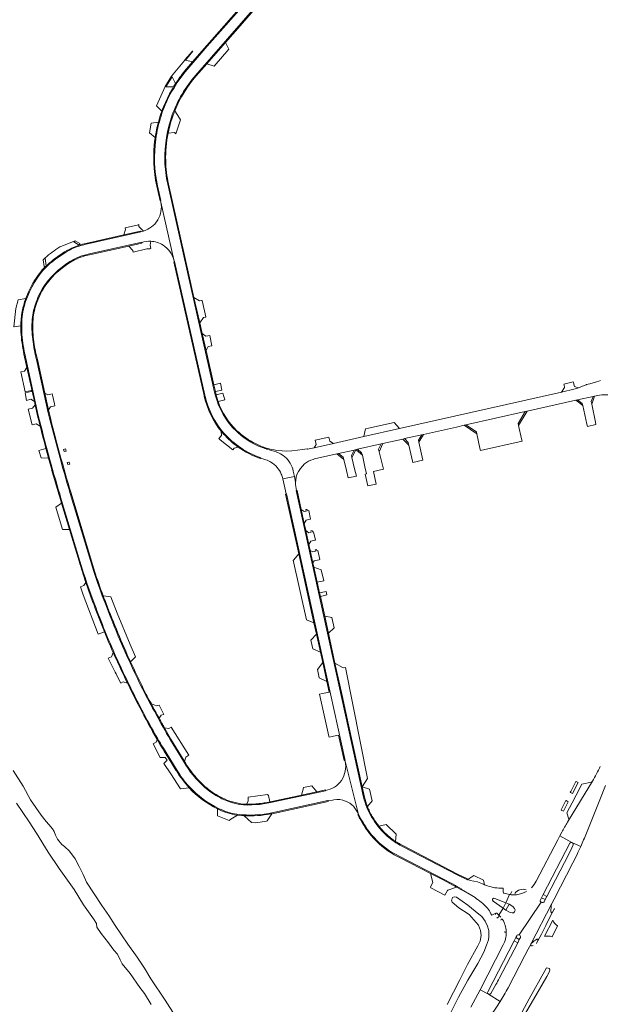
# Model space of a CAD drawing. Header units: metres. Extents: x 166325 to 190320, y 381923 to 404576.
# Tile 261 of 656: x 175763 to 176106, y 385069 to 385651. Entities that reach past the tile are written whole.
import ezdxf

# ---------------------------------------------------------------- set-up
doc = ezdxf.new("R2010")
doc.units = ezdxf.units.M
for name, color, linetype, lineweight in [('B-WE-OG-WATER_BEEK-GV', 8, 'Continuous', 18), ('B-WE-OG-WATER_MEER-GV', 8, 'Continuous', 18), ('B-WE-VH-VERHARDING_ASFALT-GV', 8, 'Continuous', 18), ('B-WE-VH-VERHARDING_BETON-GV', 8, 'Continuous', 18), ('B-WE-VH-VERHARDING_BETONSTRAATSTEEN-GV', 8, 'Continuous', 18)]:
    doc.layers.add(name, color=color, linetype=linetype, lineweight=lineweight)

msp = doc.modelspace()

# ---------------------------------------------------------------- linework, layer by layer
at = {"layer": 'B-WE-OG-WATER_BEEK-GV', "flags": 128}
for points in [[(175854.833, 385062.319), (175848.901, 385071.498), (175840.479, 385084.112), (175836.732, 385090.491), (175832.392, 385096.852), (175826.806, 385104.661), (175819.312, 385115.722), (175815.539, 385121.616), (175811.566, 385127.369), (175806.937, 385134.402), (175802.431, 385141.212), (175800.385, 385145.81), (175798.147, 385150.496), (175795.758, 385155.076), (175792.451, 385159.624), (175789.373, 385162.386), (175787.98, 385163.557), (175785.321, 385166.715), (175784.156, 385169.052), (175783.261, 385171.175), (175782.275, 385172.833), (175780.259, 385175.25), (175778.58, 385177.027), (175775.689, 385180.855), (175769.447, 385189.906), (175764.987, 385197.988), (175759.224, 385207.267)], [(175761.022, 385187.9), (175768.595, 385176.946), (175772.891, 385170.253), (175779.777, 385159.001), (175786.284, 385149.274), (175795.182, 385136.822), (175800.737, 385127.893), (175806.594, 385119.618), (175808.431, 385116.849), (175808.599, 385114.644), (175811.056, 385110.982), (175815.471, 385105.477), (175818.591, 385101.064), (175820.827, 385098.654), (175822.392, 385095.283), (175823.564, 385093.032), (175828.318, 385087.235), (175834.03, 385078.903), (175836.731, 385075.385), (175840.719, 385068.921)]]:
    msp.add_lwpolyline(points, dxfattribs=at)
at = {"layer": 'B-WE-OG-WATER_MEER-GV', "flags": 128}
for points in [[(176016.784, 385062.584), (176022.064, 385073.21), (176027.687, 385083.305), (176033.427, 385093.2), (176037.044, 385099.941), (176038.7, 385104.04), (176039.837, 385107.196), (176040.084, 385108.835), (176039.994, 385110.775), (176039.963, 385112.666), (176038.942, 385115.787), (176037.818, 385117.963), (176037.757, 385118.127), (176035.776, 385121.014), (176034.08, 385122.377), (176027.684, 385127.573), (176020.824, 385132.28), (176019.441, 385132.484), (176018.499, 385132.217), (176018.261, 385131.475), (176017.965, 385130.555), (176018.323, 385129.479), (176022.374, 385126.132), (176028.398, 385122.163), (176033.824, 385115.758), (176035.09, 385112.706), (176035.406, 385109.714), (176034.946, 385106.455), (176033.532, 385103.571), (176027.385, 385092.637), (176022.908, 385083.612), (176015.33, 385068.871)], [(176061.066, 385062.915), (176067.797, 385074.209), (176074.276, 385085.517), (176075.531, 385088.088), (176076.017, 385089.194), (176075.783, 385090.264), (176074.937, 385090.46), (176074.076, 385090.604), (176072.961, 385088.781), (176063.889, 385072.287), (176056.881, 385059.436)]]:
    msp.add_lwpolyline(points, dxfattribs=at)
at = {"layer": 'B-WE-VH-VERHARDING_ASFALT-GV', "flags": 128}
for points in [[(175866.853, 385617.939), (175903.256, 385659.614), (175898.624, 385663.596), (175873.777, 385635.162), (175860.715, 385620.099)], [(175844.398, 385552.58), (175846.338, 385543.991), (175846.133, 385543.951), (175846.395, 385542.962), (175854.104, 385508.86), (175854.33, 385507.869), (175854.497, 385507.872), (175872.32, 385428.966), (175872.488, 385428.222)], [(175854.104, 385508.86), (175846.395, 385542.962)], [(175835.639, 385525.81), (175834.448, 385525.598), (175834.451, 385525.474), (175802.241, 385518.093), (175800.157, 385517.616)], [(175801.28, 385511.751), (175804.129, 385512.389), (175835.045, 385519.316), (175835.061, 385519.208)], [(176097.219, 385435.071), (176092.895, 385433.359), (176092.827, 385433.332), (176092.336, 385433.113), (176091.844, 385432.878), (176091.018, 385432.632), (176082.923, 385430.809), (175987.294, 385409.297), (175966.181, 385404.53), (175948.191, 385400.47), (175936.89, 385397.939), (175932.835, 385397.03), (175932.732, 385397.352), (175930.002, 385396.8), (175926.991, 385396.392), (175923.66, 385396.107), (175920.82, 385395.956), (175918.014, 385395.991), (175914.793, 385396.368)], [(176105.892, 385437.609), (176104.919, 385437.31), (176103.532, 385436.851), (176099.681, 385435.764), (176098.69, 385435.486), (176097.746, 385435.222), (176097.721, 385435.207)], [(176025.399, 385411.194), (176026.363, 385411.409), (176061.444, 385419.299), (176062.613, 385419.543), (176091.27, 385426.032), (176092.35, 385426.253), (176101.516, 385428.243), (176102.443, 385428.427), (176103.298, 385428.558), (176104.293, 385428.726), (176105.281, 385428.943), (176106.788, 385429.124), (176107.782, 385429.154), (176108.788, 385429.181), (176109.791, 385429.212), (176110.811, 385429.171), (176110.865, 385429.169)], [(175936.319, 385391.051), (175937.065, 385391.262), (175950.235, 385394.231), (175951.199, 385394.452), (175960.465, 385396.554), (175962.411, 385396.993), (175976.416, 385400.149), (175977.433, 385400.386), (175989.157, 385403.041), (175990.18, 385403.273), (176000.479, 385405.605), (176001.433, 385405.812), (176020.803, 385410.159), (176025.399, 385411.194)], [(175908.728, 385397.685), (175908.582, 385397.207), (175908.721, 385397.165), (175908.859, 385397.124), (175914.482, 385395.419), (175915.749, 385394.92), (175916.966, 385394.312), (175918.58, 385393.278), (175919.549, 385392.508), (175920.453, 385391.663), (175921.287, 385390.749), (175922.045, 385389.771), (175922.19, 385389.548), (175922.722, 385388.735), (175923.314, 385387.648), (175923.818, 385386.518), (175924.229, 385385.351), (175924.546, 385384.155), (175925.193, 385380.919), (175925.88, 385377.479), (175925.951, 385378.618), (175926.279, 385380.666), (175926.881, 385382.522), (175927.631, 385383.93), (175928.783, 385385.675), (175928.817, 385385.712), (175931.164, 385388.314)], [(175905.364, 385392.006), (175905.31, 385391.84), (175908.289, 385390.816)], [(175908.859, 385397.124), (175908.721, 385397.165), (175908.582, 385397.207)], [(175918.353, 385379.552), (175925.193, 385380.919), (175924.546, 385384.155), (175924.229, 385385.351), (175923.818, 385386.518), (175923.314, 385387.648), (175922.722, 385388.735), (175922.19, 385389.548), (175922.045, 385389.771), (175921.287, 385390.749), (175920.453, 385391.663), (175919.549, 385392.508), (175918.58, 385393.278), (175916.966, 385394.312), (175915.749, 385394.92), (175914.482, 385395.419), (175908.859, 385397.124)], [(175925.88, 385377.479), (175925.193, 385380.919), (175918.353, 385379.552), (175920.34, 385370.62), (175920.518, 385370.657), (175955.106, 385213.162), (175954.988, 385213.092), (175955.091, 385212.683), (175962.977, 385181.298), (175963.099, 385181.373), (175963.495, 385180.54), (175964.257, 385178.993)], [(175786.618, 385370.611), (175787.166, 385368.786), (175798.532, 385330.939)], [(175806.75, 385324.833), (175792.856, 385370.948)], [(175926.262, 385372.603), (175926.454, 385372.665)], [(175966.083, 385191.379), (175926.262, 385372.603)], [(175847.872, 385220.322), (175855.924, 385207.29)], [(175962.977, 385181.298), (175955.091, 385212.683)], [(176101.146, 385200.863), (176101.124, 385200.828), (176087.094, 385177.713), (176087.064, 385177.663), (176086.508, 385176.735)], [(175943.522, 385195.427), (175943.545, 385195.249), (175911.975, 385188.404), (175911.158, 385188.227)], [(176097.605, 385170.141), (176105.515, 385189.935), (176108.865, 385198.325)], [(175912.754, 385182.342), (175913.735, 385182.558), (175945.018, 385189.435), (175945.066, 385189.263)], [(175945.066, 385189.263), (175947.686, 385189.764), (175948.52, 385189.923)], [(176083.036, 385170.7), (176081.885, 385168.554), (176089.051, 385164.711), (176089.379, 385164.536), (176094.27, 385162.333)], [(176089.051, 385164.711), (176081.885, 385168.554), (176080.668, 385166.284), (176068.02, 385141.852)], [(176094.27, 385162.333), (176089.379, 385164.536)], [(176036.243, 385140.259), (176033.36, 385141.47), (176028.96, 385142.25), (176027.513, 385142.798), (176027.436, 385142.582), (176021.301, 385145.546), (175988.92, 385162.366), (175987.421, 385163.145)], [(176070.45, 385130.842), (176071.101, 385132.061), (176072.071, 385133.939), (176087.769, 385164.256), (176087.794, 385164.304)], [(176089.809, 385163.354), (176089.767, 385163.26), (176088.949, 385161.417), (176087.203, 385157.814), (176074.255, 385132.799), (176073.285, 385130.903), (176072.675, 385129.702)], [(175984.409, 385157.907), (175987.463, 385156.327), (176013.25, 385142.984), (176017.725, 385140.561), (176020.289, 385139.173)], [(176077.127, 385128.565), (176077.139, 385128.588), (176078.473, 385131.218), (176089.624, 385152.688), (176092.062, 385157.587)], [(176021.244, 385138.637), (176024.007, 385137.066), (176023.94, 385136.95), (176029.931, 385133.331)], [(176039.201, 385139.097), (176037.455, 385139.729)], [(176048.54, 385135.286), (176048.409, 385137.765), (176048.161, 385137.732)], [(176044.74, 385122.833), (176045.911, 385121.771), (176048.391, 385125.799), (176042.554, 385129.925)], [(176043.478, 385131.674), (176050.055, 385128.986), (176052.244, 385133.873)], [(176052.244, 385133.873), (176050.055, 385128.986), (176052.012, 385128.181), (176054.117, 385126.894), (176055.226, 385125.618)], [(176056.34, 385133.786), (176055.863, 385133.739), (176055.761, 385133.729)], [(176053.81, 385123.052), (176052.277, 385123.449), (176050.107, 385124.594), (176048.391, 385125.799), (176045.911, 385121.771), (176045.926, 385121.755), (176046.149, 385121.534), (176047.13, 385120.561)], [(176051.362, 385078.768), (176061.263, 385097.807), (176063.227, 385101.588), (176064.689, 385104.384), (176064.749, 385104.499), (176077.127, 385128.565)], [(176071.329, 385129.264), (176070.873, 385129.507), (176057.873, 385110.015), (176058.247, 385109.817)], [(176057.873, 385110.015), (176070.873, 385129.507)], [(176041.694, 385121.76), (176044.082, 385122.848), (176044.28, 385122.909), (176044.357, 385122.931)], [(176050.283, 385112.204), (176050.287, 385111.971)], [(176039.408, 385076.477), (176054.896, 385106.553), (176055.874, 385108.445), (176056.515, 385109.608)], [(176058.645, 385108.461), (176057.974, 385107.26), (176057.02, 385105.384), (176046.132, 385084.402)], [(176048.887, 385104.912), (176048.521, 385104.205), (176034.805, 385077.682), (176039.792, 385075.103)], [(176046.693, 385070.782), (176039.792, 385075.103), (176034.805, 385077.682), (176029.458, 385067.342)], [(176044.137, 385080.671), (176041.171, 385075.477)], [(176039.792, 385075.103), (176046.693, 385070.782)]]:
    msp.add_lwpolyline(points, dxfattribs=at)
at = {"layer": 'B-WE-VH-VERHARDING_ASFALT-GV'}
for points in [[(175860.715, 385620.099, 0.0407361), (175851.925, 385606.795)], [(175851.925, 385606.795, 0.0901099), (175843.375, 385580.229)], [(175843.375, 385580.229, 0.0884307), (175844.398, 385552.58)], [(175846.395, 385542.962, -0.1848866), (175844.497, 385532.469)], [(175844.311, 385532.17, -0.1770489), (175836.18, 385525.967)], [(175844.497, 385532.469, -0.0063227), (175844.311, 385532.17)], [(175836.18, 385525.967, -0.0105665), (175835.639, 385525.81)], [(175840.382, 385519.902, -0.1286656), (175847.624, 385517.612)], [(175792.397, 385514.683, 0.0455641), (175783.1, 385508.448)], [(175847.624, 385517.612, -0.1879124), (175854.104, 385508.86)], [(175783.1, 385508.448, 0.0684538), (175775.022, 385500.574)], [(175772.716, 385483.984, -0.0665126), (175778.066, 385494.434)], [(175770.4, 385473.74, -0.0698552), (175772.716, 385483.984)], [(175764.876, 385478.265, 0.0532117), (175764.254, 385466.388)], [(175770.709, 385461.897, -0.0546317), (175770.4, 385473.74)], [(175764.254, 385466.388, 0.0405394), (175765.992, 385453.388)], [(176097.721, 385435.207, 0.0047172), (176097.219, 385435.071)], [(175872.488, 385428.222, 0.1225681), (175883.608, 385406.526)], [(175792.856, 385370.948, -0.0130066), (175779.88, 385418.469)], [(175902.075, 385399.878, -0.0787031), (175890.921, 385407.613)], [(175914.793, 385396.368, -0.0402037), (175908.728, 385397.685)], [(175908.289, 385390.816, -0.0543916), (175911.36, 385389.365)], [(175911.36, 385389.365, -0.1541921), (175917.46, 385382.309)], [(175931.164, 385388.314, -0.1092693), (175936.319, 385391.051)], [(175917.46, 385382.309, -0.0467067), (175918.353, 385379.552)], [(175926.454, 385372.665, -0.0814111), (175925.88, 385377.479)], [(175798.532, 385330.939, 0.0177855), (175807.362, 385305.057)], [(175807.362, 385305.057, 0.0163944), (175819.827, 385274.457)], [(175835.553, 385255.399, -0.0249483), (175813.574, 385305.697)], [(175955.091, 385212.683, -0.2125995), (175952.941, 385201.351)], [(176105.797, 385209.66, -0.0117629), (176101.146, 385200.863)], [(175952.941, 385201.351, -0.2043118), (175943.522, 385195.427)], [(175883.617, 385189.989, -0.0597995), (175874.193, 385195.587)], [(175902.382, 385187.035, -0.1387778), (175883.617, 385189.989)], [(175948.52, 385189.923, -0.1337585), (175955.39, 385189.17)], [(175955.39, 385189.17, -0.2176568), (175962.977, 385181.298)], [(175880.726, 385184.652, 0.0691765), (175891.287, 385181.31)], [(175891.287, 385181.31, 0.0805849), (175912.754, 385182.342)], [(175964.257, 385178.993, 0.0446161), (175970.956, 385169.047)], [(175978.973, 385169.369, -0.0664526), (175970.741, 385179.782)], [(176086.508, 385176.735, 0.0109223), (176083.036, 385170.7)], [(175987.421, 385163.145, -0.0673082), (175978.973, 385169.369)], [(176087.794, 385164.304, -0.3958053), (176089.051, 385164.711)], [(176089.379, 385164.536, -0.3716892), (176089.809, 385163.354)], [(176094.27, 385162.333, 0.0097496), (176097.605, 385170.141)], [(176092.062, 385157.587, 0.0059782), (176094.27, 385162.333)], [(176068.02, 385141.852, -0.0823648), (176065.087, 385137.92)], [(176037.455, 385139.729, -0.0135052), (176036.243, 385140.259)], [(176048.161, 385137.732, -0.0989605), (176039.201, 385139.097)], [(176062.217, 385135.753, -0.1049072), (176056.34, 385133.786)], [(176029.931, 385133.331, -0.0390966), (176037.231, 385127.896)], [(176042.554, 385129.925, -0.8965372), (176043.478, 385131.674)], [(176055.761, 385133.729, -0.067444), (176052.244, 385133.873)], [(176070.873, 385129.507, -0.4101717), (176070.45, 385130.842)], [(176072.675, 385129.702, -0.4132879), (176071.329, 385129.264)], [(176037.231, 385127.896, -0.096029), (176041.694, 385121.76)], [(176055.226, 385125.618, -0.2816058), (176055.435, 385124.116)], [(176044.357, 385122.931, -0.2264451), (176044.74, 385122.833)], [(176048.132, 385119.087, -0.1238208), (176050.283, 385112.204)], [(176055.196, 385123.657, -0.2539331), (176053.81, 385123.052)], [(176050.106, 385108.707, -0.0696058), (176048.887, 385104.912)], [(176050.287, 385111.971, -0.0361094), (176050.106, 385108.707)], [(176046.132, 385084.402, -0.0075173), (176044.137, 385080.671)], [(176046.693, 385070.782, 0.0152201), (176051.362, 385078.768)], [(176039.792, 385075.103, -0.4105512), (176039.408, 385076.477)], [(176041.171, 385075.477, -0.4117009), (176039.792, 385075.103)], [(176040.601, 385061.784, 0.0177649), (176046.693, 385070.782)]]:
    msp.add_lwpolyline(points, format="xyb", dxfattribs=at)
at = {"layer": 'B-WE-VH-VERHARDING_BETON-GV', "flags": 128}
for points in [[(175794.898, 385519.659), (175798.197, 385517.577), (175798.442, 385518.508), (175795.774, 385520.182)], [(175777.962, 385510.08), (175776.812, 385509.027), (175777.443, 385505.037), (175778.209, 385504.916), (175778.587, 385505.285)]]:
    msp.add_lwpolyline(points, close=True, dxfattribs=at)
at = {"layer": 'B-WE-VH-VERHARDING_BETONSTRAATSTEEN-GV', "flags": 128}
for points in [[(175898.624, 385663.596), (175898.245, 385663.921), (175873.4, 385635.49), (175865.072, 385625.887), (175860.337, 385620.427)], [(175860.715, 385620.099), (175873.777, 385635.162), (175898.624, 385663.596)], [(175867.23, 385617.61), (175873.397, 385624.67), (175884.542, 385637.429), (175893.085, 385647.209), (175903.635, 385659.287), (175903.256, 385659.614), (175866.853, 385617.939)], [(175860.337, 385620.427), (175865.072, 385625.887), (175860.848, 385626.952), (175865.223, 385632.157), (175865.113, 385632.286), (175860.543, 385627.03), (175860.444, 385626.916), (175852.68, 385617.429), (175848.854, 385611.306), (175843.841, 385599.948), (175846.892, 385596.729)], [(175851.487, 385607.036), (175853.218, 385610.06), (175853.871, 385611.139), (175849.308, 385611.142), (175853.061, 385616.976), (175855.056, 385613.021)], [(175855.056, 385613.021), (175853.871, 385611.139), (175853.218, 385610.06), (175851.487, 385607.036)], [(175857.866, 385591.75), (175857.264, 385592.688), (175854.537, 385596.941)], [(175844.862, 385590.261), (175840.652, 385589.748), (175839.606, 385583.971), (175843.002, 385581.184)], [(175850.667, 385583.792), (175854.368, 385584.127), (175854.761, 385583.771), (175855.278, 385583.302), (175857.866, 385591.75)], [(175843.91, 385552.47), (175845.85, 385543.881), (175846.133, 385543.951), (175846.338, 385543.991), (175844.398, 385552.58)], [(175850.37, 385553.569), (175862.394, 385499.889), (175878.082, 385430.799), (175878.451, 385429.172)], [(175878.955, 385429.222), (175878.951, 385429.237), (175878.947, 385429.252), (175878.57, 385430.91), (175878.514, 385431.156), (175877.609, 385435.144), (175873.035, 385455.286), (175870.727, 385465.45), (175869.285, 385471.801), (175865.894, 385486.737), (175862.882, 385500), (175850.859, 385553.675)], [(175800.157, 385517.616), (175802.241, 385518.093), (175834.451, 385525.474), (175834.448, 385525.598), (175834.339, 385525.961), (175824.416, 385523.687), (175802.129, 385518.58), (175800.026, 385518.098)], [(175833.251, 385529.713), (175833.089, 385529.644), (175825.178, 385527.907), (175825.419, 385526.93), (175824.416, 385523.687), (175834.339, 385525.961), (175834.448, 385525.598), (175835.639, 385525.81)], [(175836.18, 385525.967), (175833.437, 385528.72), (175833.251, 385529.713)], [(175798.197, 385517.577), (175794.898, 385519.659), (175794.702, 385519.783), (175787.354, 385516.819), (175786.67, 385516.543)], [(175840.064, 385515.526), (175840.454, 385515.607), (175839.999, 385517.639), (175840.382, 385519.902)], [(175801.382, 385511.261), (175804.238, 385511.901), (175827.449, 385517.101), (175835.119, 385518.82), (175835.061, 385519.208), (175835.045, 385519.316), (175804.129, 385512.389), (175801.28, 385511.751)], [(175835.061, 385519.208), (175835.119, 385518.82), (175827.449, 385517.101), (175829.745, 385514.464), (175829.953, 385513.537), (175838.008, 385515.344)], [(175777.996, 385510.111), (175777.962, 385510.08), (175778.587, 385505.285)], [(175854.33, 385507.869), (175854.009, 385507.762), (175871.832, 385428.856), (175872, 385428.113)], [(175872.488, 385428.222), (175872.32, 385428.966), (175854.497, 385507.872), (175854.33, 385507.869)], [(175778.587, 385505.285), (175778.209, 385504.916)], [(175766.58, 385486.024), (175762.022, 385485.258), (175760.699, 385480.201), (175759.473, 385469.361), (175759.623, 385469.385), (175759.645, 385469.388), (175763.677, 385470.02)], [(175765.507, 385453.269), (175767.267, 385445.266), (175771.659, 385425.294), (175772.097, 385423.303), (175773.518, 385416.841)], [(175774.006, 385416.948), (175765.992, 385453.388)], [(175772.932, 385449.958), (175779.88, 385418.469)], [(175780.368, 385418.577), (175779.994, 385420.274), (175777.816, 385430.142), (175773.42, 385450.066)], [(175882.859, 385430.073), (175878.955, 385429.222)], [(175880.131, 385425.283), (175884.119, 385426.117), (175882.859, 385430.073)], [(175773.518, 385416.841), (175772.097, 385423.303), (175770.563, 385421.272), (175767.978, 385420.662), (175770.294, 385411.428), (175772.822, 385412.029), (175775.039, 385410.732)], [(175881.986, 385407.68), (175882.088, 385405.164), (175880.652, 385403.398)], [(175778.47, 385397.538), (175774.288, 385396.33), (175775.595, 385391.923), (175780.055, 385391.688)], [(175881.425, 385402.594), (175888.831, 385396.62), (175889.693, 385397.718), (175891.985, 385398.268)], [(175908.582, 385397.207), (175908.728, 385397.685)], [(175905.21, 385391.53), (175905.31, 385391.84), (175905.364, 385392.006)], [(175786.11, 385370.563), (175786.687, 385368.642), (175787.728, 385365.177), (175792.395, 385349.636), (175798.053, 385330.795)], [(175807.229, 385324.977), (175793.337, 385371.087)], [(175940.507, 385310.104), (175940.06, 385312.135), (175938.678, 385318.427), (175936.715, 385327.361), (175936.153, 385329.919), (175934.556, 385337.184), (175933.754, 385340.836), (175931.969, 385348.96), (175931.051, 385353.136), (175929.229, 385361.429), (175926.75, 385372.71), (175926.454, 385372.665), (175926.262, 385372.603), (175966.083, 385191.379)], [(175802.06, 385318.302), (175800.838, 385316.465), (175798.845, 385315.748), (175800.425, 385310.929), (175809.286, 385287.797), (175809.323, 385287.687), (175813.001, 385289.174)], [(175816.829, 385309.807), (175812.329, 385310.374)], [(175966.571, 385191.486), (175965.244, 385197.527), (175957.184, 385234.207), (175953.392, 385251.463), (175949.164, 385270.704), (175945.27, 385288.426), (175943.092, 385298.337), (175940.507, 385310.104)], [(175828.478, 385271.359), (175831.36, 385274.408), (175828.312, 385281.638), (175820.639, 385300.164), (175816.829, 385309.807)], [(175818.145, 385277.023), (175817.149, 385274.44), (175815.26, 385273.647), (175819.366, 385265.365), (175819.889, 385264.311), (175820.36, 385263.361), (175822.625, 385258.799), (175824.14, 385259.582), (175826.683, 385258.739)], [(175845.255, 385245.714), (175843.709, 385245.371), (175840.747, 385246.513)], [(175845.321, 385238.063), (175846.437, 385239.874), (175847.929, 385240.231), (175848.012, 385240.251), (175845.255, 385245.714)], [(175852.501, 385232.846), (175851.059, 385231.971), (175848.451, 385232.43), (175852.313, 385225.712), (175860.099, 385212.886)], [(175860.099, 385212.886), (175852.313, 385225.712), (175848.451, 385232.43)], [(175860.324, 385212.5), (175861.152, 385215.175), (175862.945, 385216.304), (175852.501, 385232.846)], [(175850.696, 385214.8), (175848.583, 385218.176), (175847.447, 385220.059), (175847.118, 385220.604), (175845.796, 385222.818), (175844.169, 385225.593), (175843.655, 385223.87), (175841.87, 385222.898), (175846.023, 385214.894), (175848.858, 385214.848), (175849.989, 385213.329), (175848.104, 385211.271), (175852.237, 385205.176), (175857.896, 385196.472), (175863.053, 385196.98)], [(175844.169, 385225.593), (175845.796, 385222.818), (175847.118, 385220.604), (175847.447, 385220.059), (175848.583, 385218.176), (175850.696, 385214.8), (175854.014, 385209.43), (175855.259, 385207.415), (175855.546, 385206.95)], [(175851.886, 385225.453), (175859.672, 385212.627), (175861.026, 385210.396)], [(175855.546, 385206.95), (175855.259, 385207.415), (175854.014, 385209.43), (175850.696, 385214.8)], [(176100.564, 385200.412), (176094.861, 385199.046), (176091.52, 385192.616), (176089.183, 385188.115), (176086.063, 385182.108), (176087.185, 385178.372)], [(176087.094, 385177.713), (176101.124, 385200.828)], [(175911.158, 385188.227), (175911.975, 385188.404), (175943.545, 385195.249), (175943.522, 385195.427), (175943.48, 385195.746), (175938.524, 385194.672), (175929.479, 385192.711), (175911.869, 385188.893), (175911.017, 385188.708), (175910.901, 385188.684), (175910.784, 385188.66)], [(175969.463, 385196.266), (175965.244, 385197.527), (175966.571, 385191.486)], [(175968.288, 385185.972), (175971.173, 385189.235), (175969.463, 385196.266)], [(175909.941, 385192.406), (175909.389, 385193.039), (175897.916, 385191.418), (175897.916, 385191.169), (175897.916, 385189.121), (175896.972, 385187.309)], [(175910.784, 385188.66), (175909.941, 385192.406)], [(175911.317, 385181.546), (175911.597, 385181.599), (175911.876, 385181.653), (175913.842, 385182.07), (175945.125, 385188.947), (175945.066, 385189.263), (175945.018, 385189.435), (175913.735, 385182.558), (175912.754, 385182.342)], [(175879.84, 385184.521), (175879.83, 385180.519), (175886.705, 385177.666), (175887.722, 385178.365), (175891.551, 385180.778), (175891.376, 385180.797), (175891.203, 385180.817)], [(175891.203, 385180.817), (175891.376, 385180.797), (175891.551, 385180.778), (175893.945, 385180.567), (175895.6, 385180.461)], [(175895.6, 385180.461), (175899.843, 385176.471), (175902.416, 385176.261), (175908.641, 385177.348), (175909.183, 385177.443), (175911.876, 385181.653)], [(175911.876, 385181.653), (175911.597, 385181.599), (175911.317, 385181.546)], [(175964.257, 385178.993), (175963.495, 385180.54), (175963.099, 385181.373), (175962.977, 385181.298), (175962.698, 385181.128)], [(175979.393, 385175.269), (175975.125, 385174.335)], [(175984.925, 385165.232), (175985.221, 385169.658), (175979.393, 385175.269)], [(175987.421, 385163.145), (175988.92, 385162.366), (176021.301, 385145.546), (176027.436, 385142.582), (176027.513, 385142.798), (176027.27, 385142.89), (176027.41, 385143.24), (176021.531, 385145.99), (175989.15, 385162.81), (175987.65, 385163.589)], [(175984.173, 385157.466), (175987.233, 385155.883), (176005.568, 385146.396), (176013.02, 385142.54), (176020.848, 385138.239), (176023.76, 385136.64), (176023.94, 385136.95), (176024.007, 385137.066), (176021.244, 385138.637)], [(175987.463, 385156.327), (175984.409, 385157.907)], [(176020.289, 385139.173), (176017.725, 385140.561), (176013.25, 385142.984), (175987.463, 385156.327)], [(176036.801, 385142.427), (176031.088, 385145.244), (176027.513, 385142.798), (176028.96, 385142.25), (176033.36, 385141.47), (176036.243, 385140.259)], [(176037.455, 385139.729), (176036.801, 385142.427)], [(176052.766, 385134.148), (176053.629, 385135.746), (176053.643, 385135.772)], [(176042.554, 385129.925), (176048.391, 385125.799), (176050.055, 385128.986)], [(176050.055, 385128.986), (176043.478, 385131.674)], [(176073.285, 385130.903), (176071.101, 385132.061), (176070.45, 385130.842)], [(176072.675, 385129.702), (176073.285, 385130.903)], [(176054.117, 385126.894), (176052.012, 385128.181), (176050.107, 385124.594), (176052.277, 385123.449), (176053.81, 385123.052)], [(176055.226, 385125.618), (176054.117, 385126.894)], [(176055.196, 385123.657), (176055.435, 385124.116)], [(176077.055, 385128.316), (176077.127, 385128.565), (176064.749, 385104.499), (176065.268, 385105.143)], [(176070.873, 385129.507), (176071.329, 385129.264)], [(176077.139, 385128.588), (176077.127, 385128.565), (176077.055, 385128.316)], [(176077.587, 385123.498), (176077.594, 385123.512), (176078.543, 385125.272), (176078.573, 385125.329)], [(176044.357, 385122.931), (176044.28, 385122.909), (176044.082, 385122.848)], [(176045.926, 385121.755), (176045.911, 385121.771), (176044.74, 385122.833)], [(176045.533, 385120.4), (176045.968, 385121.173), (176046.017, 385121.261)], [(176069.056, 385106.87), (176071.034, 385110.569), (176073.553, 385115.596), (176074.997, 385118.577), (176077.587, 385123.498)], [(176077.717, 385118.706), (176072.832, 385109.273)], [(176077.435, 385108.992), (176080.529, 385115.388)], [(176049.083, 385111.955), (176049.482, 385111.761), (176049.811, 385111.679)], [(176056.515, 385109.608), (176055.874, 385108.445), (176057.974, 385107.26), (176058.645, 385108.461)], [(176058.247, 385109.817), (176057.873, 385110.015)], [(176068.089, 385105.023), (176069, 385106.765), (176069.056, 385106.87)], [(176065.268, 385105.143), (176064.749, 385104.499), (176064.689, 385104.384)], [(176065.611, 385103.639), (176066.207, 385103.716)]]:
    msp.add_lwpolyline(points, dxfattribs=at)
for points in [[(175886.481, 385633.464), (175884.542, 385637.429), (175873.397, 385624.67), (175877.734, 385623.381)], [(175870.676, 385484.937), (175870.441, 385484.89), (175869.247, 385484.649), (175865.894, 385486.737), (175869.285, 385471.801), (175871.433, 385474.799), (175872.647, 385475.098), (175872.946, 385475.172)], [(175875.194, 385464.242), (175872.968, 385463.736), (175870.727, 385465.45), (175873.035, 385455.286), (175874.252, 385457.629), (175876.534, 385458.147)], [(175767.267, 385445.266), (175765.896, 385443.101), (175763.706, 385442.669), (175766.185, 385430.927), (175769.717, 385431.788), (175769.843, 385431.13), (175766.333, 385430.262), (175767.047, 385425.905), (175769.632, 385426.51), (175771.659, 385425.294)], [(175881.568, 385436.052), (175877.609, 385435.144), (175878.514, 385431.156), (175882.357, 385432.011)], [(176089.772, 385436.755), (176084.295, 385435.492), (176084.384, 385435.056), (176084.734, 385433.419), (176082.923, 385430.809), (176091.018, 385432.632), (176091.844, 385432.878), (176092.336, 385433.113), (176092.827, 385433.332), (176090.66, 385434.172), (176089.923, 385436.286)], [(175782.248, 385429.679), (175779.706, 385429.128), (175777.816, 385430.142), (175779.994, 385420.274), (175781.214, 385422.125), (175783.736, 385422.706), (175783.569, 385423.86), (175782.471, 385428.944)], [(176100.751, 385423.696), (176100.398, 385425.191), (176101.516, 385428.243), (176092.35, 385426.253), (176095.124, 385424.086), (176095.398, 385422.847), (176097.899, 385411.865), (176098.214, 385410.482), (176098.23, 385410.486), (176103.223, 385411.613), (176102.939, 385413.001)], [(176102.443, 385428.427), (176101.516, 385428.243), (176100.398, 385425.191), (176100.751, 385423.696)], [(176092.35, 385426.253), (176091.27, 385426.032), (176095.398, 385422.847), (176095.124, 385424.086)], [(176057.6, 385410.97), (176057.342, 385412.184), (176061.444, 385419.299), (176026.363, 385411.409), (176032.669, 385407.249), (176032.894, 385406.174), (176034.736, 385397.631), (176035.03, 385396.272), (176059.667, 385401.865), (176059.368, 385403.182)], [(176062.613, 385419.543), (176061.444, 385419.299), (176057.342, 385412.184), (176057.6, 385410.97)], [(175987.294, 385409.297), (175984.026, 385412.918), (175968.952, 385409.484), (175967.092, 385409.058), (175966.181, 385404.53)], [(176026.363, 385411.409), (176025.399, 385411.194), (176032.894, 385406.174), (176032.669, 385407.249)], [(175945.506, 385404.132), (175937.421, 385402.36), (175938.05, 385399.774), (175936.89, 385397.939), (175948.191, 385400.47), (175946.079, 385401.774)], [(175990.18, 385403.273), (175989.157, 385403.041), (175992.789, 385399.43), (175992.439, 385400.966)], [(176000.479, 385405.605), (175990.18, 385403.273), (175992.439, 385400.966), (175992.789, 385399.43), (175995.076, 385389.231), (176001.084, 385390.629), (175998.712, 385401.131), (175998.449, 385402.308)], [(176001.433, 385405.812), (176000.479, 385405.605), (175998.449, 385402.308), (175998.712, 385401.131)], [(175976.416, 385400.149), (175962.411, 385396.993), (175964.845, 385394.848), (175965.337, 385393.494), (175966.814, 385386.66), (175967.699, 385382.564), (175966.992, 385382.381), (175968.566, 385375.368), (175973.51, 385376.455), (175971.862, 385383.8), (175977.757, 385385.213), (175975.27, 385395.58), (175974.933, 385397.038)], [(175977.433, 385400.386), (175976.416, 385400.149), (175974.933, 385397.038), (175975.27, 385395.58)], [(175790.078, 385397.21), (175788.874, 385396.865), (175789.17, 385395.652), (175790.425, 385395.971)], [(175951.199, 385394.452), (175950.235, 385394.231), (175954.404, 385391.003), (175953.993, 385392.262)], [(175959.092, 385392.144), (175958.923, 385393.368), (175960.465, 385396.554), (175951.199, 385394.452), (175953.993, 385392.262), (175954.404, 385391.003), (175955.916, 385384.379), (175956.874, 385380.186), (175961.824, 385381.201), (175960.764, 385385.449)], [(175962.411, 385396.993), (175960.465, 385396.554), (175958.923, 385393.368), (175959.092, 385392.144), (175961.289, 385396.285), (175961.764, 385396.434), (175965.337, 385393.494), (175964.845, 385394.848)], [(175792.245, 385389.476), (175792.059, 385389.424), (175791.027, 385389.136), (175791.376, 385387.914), (175792.406, 385388.219), (175792.583, 385388.271)], [(175920.34, 385370.62), (175920.03, 385370.55), (175927.796, 385335.188), (175936.74, 385294.46), (175938.233, 385287.662), (175940.527, 385277.217), (175941.894, 385270.993), (175944.37, 385259.719), (175945.709, 385253.555), (175941.841, 385252.688), (175940.031, 385252.282), (175945.555, 385227.472), (175945.672, 385226.947), (175947.433, 385227.32), (175948.287, 385227.5), (175951.328, 385228.143), (175954.618, 385213.055), (175954.988, 385213.092), (175955.106, 385213.162), (175920.518, 385370.657)], [(175787.728, 385365.177), (175784.251, 385362.88), (175788.252, 385349.639), (175792.395, 385349.636)], [(175933.618, 385360.858), (175933.048, 385360.717), (175932.821, 385361.509), (175932.02, 385361.343), (175932.213, 385360.512), (175930.982, 385360.223), (175929.229, 385361.429), (175931.051, 385353.136), (175932.12, 385355.11), (175934.469, 385355.656), (175934.787, 385355.73)], [(175936.469, 385348.309), (175935.93, 385348.188), (175935.723, 385348.998), (175934.912, 385348.832), (175935.08, 385348.03), (175933.713, 385347.698), (175931.969, 385348.96), (175933.754, 385340.836), (175934.955, 385342.71), (175937.244, 385343.238), (175937.614, 385343.323)], [(175927.796, 385335.188), (175924.662, 385331.481), (175924.56, 385331.447), (175932.277, 385296.19), (175936.74, 385294.46)], [(175939.029, 385337.131), (175938.432, 385336.997), (175938.279, 385337.72), (175937.434, 385337.534), (175937.603, 385336.784), (175936.008, 385336.407), (175934.556, 385337.184), (175936.153, 385329.919), (175936.958, 385331.021), (175939.774, 385331.762), (175940.248, 385331.887)], [(175940.912, 385325.853), (175936.715, 385327.361), (175938.678, 385318.427), (175942.511, 385319.346)], [(175943.904, 385313.023), (175940.06, 385312.135), (175940.507, 385310.104), (175944.357, 385310.97)], [(175947.279, 385297.541), (175943.092, 385298.337), (175945.27, 385288.426), (175948.712, 385291.45)], [(175938.233, 385287.662), (175934.992, 385284.141), (175936.071, 385279.065), (175940.527, 385277.217)], [(175941.894, 385270.993), (175938.758, 385266.886), (175939.861, 385262.008), (175944.37, 385259.719)], [(175955.273, 385268.071), (175953.895, 385267.772), (175949.164, 385270.704), (175953.392, 385251.463), (175957.184, 385234.207), (175965.244, 385197.527), (175968.374, 385202.548)], [(176092.778, 385200.057), (176091.572, 385200.691), (176091.414, 385200.774), (176088.329, 385194.866), (176088.046, 385194.325), (176088.226, 385194.232), (176089.429, 385193.613)], [(175935.462, 385198.237), (175930.527, 385197.144), (175930.488, 385196.98), (175929.479, 385192.711), (175938.524, 385194.672)], [(176086.913, 385188.77), (176085.676, 385189.405), (176085.519, 385189.485), (176082.613, 385183.92), (176082.779, 385183.826), (176083.987, 385183.141)], [(176005.568, 385146.396), (176006.851, 385140.966), (176005.615, 385138.523), (176005.754, 385137.969), (176014.004, 385133.511), (176015.574, 385136.367), (176015.816, 385136.453), (176020.848, 385138.239), (176013.02, 385142.54)], [(176074.255, 385132.799), (176072.071, 385133.939), (176071.101, 385132.061), (176073.285, 385130.903)], [(176052.012, 385128.181), (176050.055, 385128.986), (176048.391, 385125.799), (176050.107, 385124.594)], [(176057.974, 385107.26), (176055.874, 385108.445), (176054.896, 385106.553), (176057.02, 385105.384)]]:
    msp.add_lwpolyline(points, close=True, dxfattribs=at)
at = {"layer": 'B-WE-VH-VERHARDING_BETONSTRAATSTEEN-GV'}
for points in [[(175860.337, 385620.427, 0.0230935), (175855.056, 385613.021)], [(175866.853, 385617.939, 0.0922927), (175853.084, 385594.551)], [(175854.537, 385596.941, -0.0828306), (175867.23, 385617.61)], [(175851.487, 385607.036, 0.0359806), (175846.892, 385596.729)], [(175846.892, 385596.729, 0.0216477), (175844.862, 385590.261)], [(175850.667, 385583.792, -0.0461585), (175854.537, 385596.941)], [(175843.002, 385581.184, -0.0297003), (175844.862, 385590.261)], [(175853.084, 385594.551, 0.0882238), (175848.69, 385567.462)], [(175849.19, 385567.465, -0.0528623), (175850.667, 385583.792)], [(175842.879, 385580.295, 0.0883763), (175843.91, 385552.47)], [(175843.002, 385581.184, 0.0055117), (175842.879, 385580.295)], [(175848.69, 385567.462, 0.0488102), (175850.37, 385553.569)], [(175850.859, 385553.675, -0.0486653), (175849.19, 385567.465)], [(175840.382, 385519.902, 0.0900731), (175835.061, 385519.208)], [(175786.67, 385516.543, 0.0451639), (175777.996, 385510.111)], [(175792.171, 385515.129, 0.0253572), (175786.853, 385511.871)], [(175798.197, 385517.577, 0.0419492), (175792.171, 385515.129)], [(175792.397, 385514.683, -0.0540638), (175800.157, 385517.616)], [(175800.026, 385518.098, 0.0122187), (175798.197, 385517.577)], [(175838.008, 385515.344, -0.0465593), (175840.064, 385515.526)], [(175795.188, 385509.332, 0.1142409), (175778.066, 385494.434)], [(175778.477, 385494.149, -0.1142091), (175795.423, 385508.89)], [(175782.785, 385508.836, 0.0331607), (175778.587, 385505.285)], [(175786.853, 385511.871, 0.0206478), (175782.785, 385508.836)], [(175801.28, 385511.751, 0.0544695), (175795.188, 385509.332)], [(175795.423, 385508.89, -0.054446), (175801.382, 385511.261)], [(175778.209, 385504.916, 0.0321682), (175774.627, 385500.881)], [(175764.876, 385478.265, -0.1090707), (175775.022, 385500.574)], [(175771.609, 385496.446, 0.0044695), (175771.056, 385495.525)], [(175774.627, 385500.881, 0.023782), (175771.609, 385496.446)], [(175771.056, 385495.525, 0.0458735), (175766.58, 385486.024)], [(175773.184, 385483.807, -0.0665969), (175778.477, 385494.149)], [(175766.58, 385486.024, 0.0348276), (175764.387, 385478.369)], [(175770.898, 385473.699, -0.0698102), (175773.184, 385483.807)], [(175763.677, 385470.02, -0.0371164), (175764.387, 385478.369)], [(175771.206, 385461.951, -0.0544801), (175770.898, 385473.699)], [(175763.677, 385470.02, 0.0169543), (175763.755, 385466.361)], [(175763.755, 385466.361, 0.0405849), (175765.507, 385453.269)], [(175770.709, 385461.897, 0.0384686), (175772.932, 385449.958)], [(175773.42, 385450.066, -0.0385614), (175771.206, 385461.951)], [(175872, 385428.113, 0.1129707), (175881.986, 385407.68)], [(175878.451, 385429.172, 0.1421408), (175890.921, 385407.613)], [(175880.131, 385425.283, -0.0239291), (175878.955, 385429.222)], [(175891.266, 385407.974, -0.1181318), (175880.131, 385425.283)], [(175775.039, 385410.732, -0.0021189), (175773.518, 385416.841)], [(175786.618, 385370.611, -0.0125081), (175774.006, 385416.948)], [(175793.337, 385371.087, -0.0130078), (175780.368, 385418.577)], [(175775.039, 385410.732, 0.003595), (175778.47, 385397.538)], [(175880.652, 385403.398, 0.0082528), (175881.425, 385402.594)], [(175881.986, 385407.68, 0.011041), (175883.231, 385406.197)], [(175883.231, 385406.197, 0.0588038), (175891.985, 385398.268)], [(175905.364, 385392.006, -0.1332443), (175883.608, 385406.526)], [(175902.307, 385400.321, -0.0787345), (175891.266, 385407.974)], [(175778.47, 385397.538, 0.0022428), (175780.055, 385391.688)], [(175891.985, 385398.268, 0.0740929), (175905.21, 385391.53)], [(175902.075, 385399.878, 0.046862), (175908.582, 385397.207)], [(175908.728, 385397.685, -0.046713), (175902.307, 385400.321)], [(175780.055, 385391.688, 0.0058326), (175786.11, 385370.563)], [(175798.053, 385330.795, 0.0087258), (175802.06, 385318.302)], [(175806.75, 385324.833, 0.0141048), (175813.574, 385305.697)], [(175812.329, 385310.374, -0.0108158), (175807.229, 385324.977)], [(175803.631, 385313.769, -0.003432), (175802.06, 385318.302)], [(175806.895, 385304.879, -0.0063516), (175803.631, 385313.769)], [(175814.042, 385305.874, -0.0038907), (175812.329, 385310.374)], [(175806.895, 385304.879, 0.0081338), (175813.001, 385289.174)], [(175828.478, 385271.359, -0.0170471), (175814.042, 385305.874)], [(175813.001, 385289.174, 0.0067569), (175818.145, 385277.023)], [(175819.37, 385274.253, -0.0020439), (175818.145, 385277.023)], [(175826.683, 385258.739, -0.0062593), (175819.37, 385274.253)], [(175834.286, 385244.676, -0.0120096), (175819.827, 385274.457)], [(175835.998, 385255.626, -0.0080278), (175828.478, 385271.359)], [(175826.683, 385258.739, 0.0059312), (175833.842, 385244.447)], [(175835.553, 385255.399, 0.0136709), (175851.886, 385225.453)], [(175840.747, 385246.513, -0.0044826), (175835.998, 385255.626)], [(175845.321, 385238.063, -0.0041027), (175840.747, 385246.513)], [(175833.842, 385244.447, 0.0130349), (175844.169, 385225.593)], [(175847.872, 385220.322, -0.01692), (175834.286, 385244.676)], [(175848.451, 385232.43, 0.0021553), (175845.321, 385238.063)], [(175860.324, 385212.5, -0.0080553), (175860.099, 385212.886)], [(175866.532, 385203.782, -0.0436642), (175860.324, 385212.5)], [(175855.546, 385206.95, 0.044053), (175863.053, 385196.98)], [(175863.068, 385197.704, -0.0419663), (175855.924, 385207.29)], [(175861.026, 385210.396, 0.0802398), (175874.193, 385195.587)], [(175874.497, 385195.984, -0.0454859), (175866.532, 385203.782)], [(176101.124, 385200.828, -0.1835325), (176100.564, 385200.412)], [(175863.053, 385196.98, 0.0935586), (175879.84, 385184.521)], [(175880.726, 385184.652, -0.0992456), (175863.068, 385197.704)], [(175883.826, 385190.443, -0.0597142), (175874.497, 385195.984)], [(175896.972, 385187.309, -0.099213), (175883.826, 385190.443)], [(175910.173, 385188.538, -0.0326941), (175902.35, 385187.534)], [(175902.382, 385187.035, 0.0359166), (175911.158, 385188.227)], [(175910.784, 385188.66, -0.0059814), (175910.173, 385188.538)], [(175966.083, 385191.379, 0.0755711), (175970.741, 385179.782)], [(175966.571, 385191.486, 0.0354304), (175968.288, 385185.972)], [(175879.84, 385184.521, 0.0089901), (175880.513, 385184.199)], [(175880.513, 385184.199, 0.0690504), (175891.203, 385180.817)], [(175896.972, 385187.309, 0.0392275), (175902.35, 385187.534)], [(175971.171, 385180.038, -0.0404011), (175968.288, 385185.972)], [(175911.317, 385181.546, -0.0584691), (175895.6, 385180.461)], [(175962.698, 385181.128, 0.0139588), (175963.819, 385178.752)], [(175963.819, 385178.752, 0.0446534), (175970.568, 385168.732)], [(175975.125, 385174.335, -0.0350969), (175971.171, 385180.038)], [(176087.185, 385178.372, -0.1902023), (176087.094, 385177.713)], [(175979.321, 385169.728, -0.0316936), (175975.125, 385174.335)], [(175970.568, 385168.732, 0.0898864), (175984.173, 385157.466)], [(175984.409, 385157.907, -0.0897499), (175970.956, 385169.047)], [(175979.321, 385169.728, 0.046735), (175984.925, 385165.232)], [(175987.65, 385163.589, -0.0206249), (175984.925, 385165.232)], [(176021.244, 385138.637, 0.0020395), (176020.289, 385139.173)], [(176062.091, 385136.673, 0.3534716), (176055.415, 385134.518)], [(176048.54, 385135.286, 0.3481351), (176048.881, 385134.802)], [(176048.881, 385134.802, 0.0458201), (176052.244, 385133.873)], [(176052.244, 385133.873, 0.3387207), (176052.766, 385134.148)], [(176076.668, 385123.745, -0.0656988), (176077.055, 385128.316)], [(176078.573, 385125.329, 0.0427245), (176078.746, 385125.733)], [(176044.082, 385122.848, 0.3906511), (176043.841, 385122.199)], [(176044.656, 385120.35, 0.6059189), (176045.533, 385120.4)], [(176046.017, 385121.261, 0.3016143), (176045.926, 385121.755)], [(176048.132, 385119.087, 0.6532221), (176047.077, 385118.841)], [(176077.587, 385123.498, -0.7786456), (176076.668, 385123.745)], [(176080.529, 385115.388, -0.138012), (176077.717, 385118.706)], [(176057.873, 385110.015, 0.4016011), (176056.515, 385109.608)], [(176058.645, 385108.461, 0.417155), (176058.247, 385109.817)], [(176065.268, 385105.143, -0.1204046), (176068.404, 385107.466)], [(176068.404, 385107.466, -0.603073), (176069.056, 385106.87)], [(176072.832, 385109.273, -0.0542237), (176075.045, 385109.403)], [(176075.045, 385109.403, -0.0589268), (176077.435, 385108.992)], [(176064.689, 385104.384, 0.3391766), (176064.865, 385103.844)], [(176064.865, 385103.844, 0.2166839), (176065.611, 385103.639)]]:
    msp.add_lwpolyline(points, format="xyb", dxfattribs=at)

doc.saveas('drawing.dxf')
